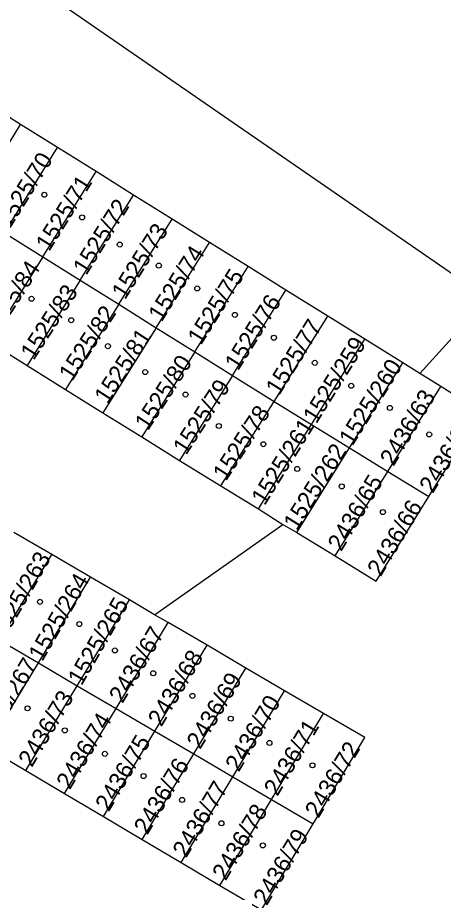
# Model space of a CAD drawing. Extents: x -869103 to -863415, y -1015889 to -1012477.
# Drawn here: x -865692.3 to -865662.6, y -1014789.8 to -1014728.8 of the extents above; entities that cross this region are included whole.
import ezdxf

# ---------------------------------------------------------------- set-up
doc = ezdxf.new("R2010")
doc.units = 0
for name, color, linetype in [('Hranice parcel', 7, 'Continuous'), ('Parcelní čísla', 7, 'Continuous'), ('Značky budov', 7, 'Continuous')]:
    doc.layers.add(name, color=color, linetype=linetype)

msp = doc.modelspace()

# ---------------------------------------------------------------- linework, layer by layer
at = {"layer": 'Hranice parcel'}
for p, q in [((-865692.04, -1014736.29), (-865694.62, -1014734.68)), ((-865695.75, -1014742.23), (-865692.04, -1014736.29)), ((-865689.46, -1014737.9), (-865692.04, -1014736.29)), ((-865693.17, -1014743.84), (-865689.46, -1014737.9)), ((-865686.77, -1014739.58), (-865689.46, -1014737.9)), ((-865690.48, -1014745.52), (-865686.77, -1014739.58)), ((-865684.17, -1014741.21), (-865686.77, -1014739.58)), ((-865687.88, -1014747.15), (-865684.17, -1014741.21)), ((-865681.49, -1014742.89), (-865684.17, -1014741.21)), ((-865685.2, -1014748.82), (-865681.49, -1014742.89)), ((-865678.88, -1014744.52), (-865681.49, -1014742.89)), ((-865693.17, -1014743.84), (-865690.48, -1014745.52)), ((-865682.59, -1014750.45), (-865678.88, -1014744.52)), ((-865676.19, -1014746.2), (-865678.88, -1014744.52)), ((-865690.48, -1014745.52), (-865694.19, -1014751.45)), ((-865690.48, -1014745.52), (-865687.88, -1014747.15)), ((-865679.9, -1014752.14), (-865676.19, -1014746.2)), ((-865673.56, -1014747.84), (-865676.19, -1014746.2)), ((-865687.88, -1014747.15), (-865691.58, -1014753.08)), ((-865687.88, -1014747.15), (-865685.2, -1014748.82)), ((-865677.27, -1014753.78), (-865673.56, -1014747.84)), ((-865670.64, -1014749.65), (-865673.56, -1014747.84)), ((-865685.2, -1014748.82), (-865688.9, -1014754.75)), ((-865685.2, -1014748.82), (-865682.59, -1014750.45)), ((-865674.38, -1014755.59), (-865670.64, -1014749.65)), ((-865668.05, -1014751.26), (-865670.64, -1014749.65)), ((-865682.59, -1014750.45), (-865686.3, -1014756.38)), ((-865682.59, -1014750.45), (-865679.9, -1014752.14)), ((-865671.78, -1014757.19), (-865668.05, -1014751.26)), ((-865665.4, -1014752.91), (-865668.05, -1014751.26)), ((-865694.19, -1014751.45), (-865691.58, -1014753.08)), ((-865679.9, -1014752.14), (-865683.6, -1014758.06)), ((-865679.9, -1014752.14), (-865677.27, -1014753.78)), ((-865691.58, -1014753.08), (-865688.9, -1014754.75)), ((-865669.11, -1014758.83), (-865665.4, -1014752.91)), ((-865664.23, -1014753.64), (-865665.4, -1014752.91)), ((-865677.27, -1014753.78), (-865680.97, -1014759.71)), ((-865677.27, -1014753.78), (-865674.38, -1014755.59)), ((-865662.75, -1014754.56), (-865664.23, -1014753.64)), ((-865688.9, -1014754.75), (-865686.3, -1014756.38)), ((-865666.44, -1014760.47), (-865662.75, -1014754.56)), ((-865678.08, -1014761.46), (-865674.38, -1014755.59)), ((-865674.38, -1014755.59), (-865671.78, -1014757.19)), ((-865686.3, -1014756.38), (-865683.6, -1014758.06)), ((-865675.47, -1014763.07), (-865671.78, -1014757.19)), ((-865671.78, -1014757.19), (-865669.11, -1014758.83)), ((-865683.6, -1014758.06), (-865680.97, -1014759.71)), ((-865672.79, -1014764.71), (-865669.11, -1014758.83)), ((-865669.11, -1014758.83), (-865666.44, -1014760.47)), ((-865680.97, -1014759.71), (-865678.08, -1014761.46)), ((-865670.12, -1014766.35), (-865666.44, -1014760.47)), ((-865666.44, -1014760.47), (-865663.59, -1014762.22)), ((-865678.08, -1014761.46), (-865675.47, -1014763.07)), ((-865675.47, -1014763.07), (-865673.77, -1014764.16)), ((-865682.71, -1014770.45), (-865673.77, -1014764.16)), ((-865673.77, -1014764.16), (-865672.79, -1014764.71)), ((-865689.87, -1014766.26), (-865692.51, -1014764.72)), ((-865672.79, -1014764.71), (-865670.12, -1014766.35)), ((-865693.51, -1014772.23), (-865689.87, -1014766.26)), ((-865687.16, -1014767.84), (-865689.87, -1014766.26)), ((-865690.8, -1014773.81), (-865687.16, -1014767.84)), ((-865684.46, -1014769.42), (-865687.16, -1014767.84)), ((-865688.09, -1014775.4), (-865684.46, -1014769.42)), ((-865682.71, -1014770.45), (-865684.46, -1014769.42)), ((-865681.76, -1014771), (-865682.71, -1014770.45)), ((-865685.39, -1014776.98), (-865681.76, -1014771)), ((-865679.05, -1014772.58), (-865681.76, -1014771)), ((-865693.51, -1014772.23), (-865690.8, -1014773.81)), ((-865682.68, -1014778.57), (-865679.05, -1014772.58)), ((-865676.35, -1014774.16), (-865679.05, -1014772.58)), ((-865694.39, -1014779.7), (-865690.8, -1014773.81)), ((-865690.8, -1014773.81), (-865688.09, -1014775.4)), ((-865679.97, -1014780.15), (-865676.35, -1014774.16)), ((-865673.65, -1014775.74), (-865676.35, -1014774.16)), ((-865691.68, -1014781.3), (-865688.09, -1014775.4)), ((-865688.09, -1014775.4), (-865685.39, -1014776.98)), ((-865677.26, -1014781.73), (-865673.65, -1014775.74)), ((-865670.94, -1014777.32), (-865673.65, -1014775.74)), ((-865688.98, -1014782.9), (-865685.39, -1014776.98)), ((-865685.39, -1014776.98), (-865682.68, -1014778.57)), ((-865674.55, -1014783.32), (-865670.94, -1014777.32)), ((-865686.27, -1014784.5), (-865682.68, -1014778.57)), ((-865682.68, -1014778.57), (-865679.97, -1014780.15)), ((-865694.39, -1014779.7), (-865691.68, -1014781.3)), ((-865683.57, -1014786.1), (-865679.97, -1014780.15)), ((-865679.97, -1014780.15), (-865677.26, -1014781.73)), ((-865691.68, -1014781.3), (-865688.98, -1014782.9)), ((-865680.86, -1014787.7), (-865677.26, -1014781.73)), ((-865677.26, -1014781.73), (-865674.55, -1014783.32)), ((-865688.98, -1014782.9), (-865686.27, -1014784.5)), ((-865678.15, -1014789.3), (-865674.55, -1014783.32)), ((-865674.55, -1014783.32), (-865671.66, -1014785.01)), ((-865686.27, -1014784.5), (-865683.57, -1014786.1)), ((-865683.57, -1014786.1), (-865680.86, -1014787.7)), ((-865680.86, -1014787.7), (-865678.15, -1014789.3))]:
    msp.add_line(p, q, dxfattribs=at)
for points in [[(-865664.23, -1014753.64), (-865659.49, -1014748.41), (-865723.02, -1014704.59)], [(-865663.59, -1014762.22), (-865659.92, -1014756.33), (-865662.75, -1014754.56)], [(-865670.12, -1014766.35), (-865667.26, -1014768.11), (-865663.59, -1014762.22)], [(-865671.66, -1014785.01), (-865668.05, -1014779.01), (-865670.94, -1014777.32)], [(-865678.15, -1014789.3), (-865675.26, -1014791.01), (-865671.66, -1014785.01)]]:
    msp.add_lwpolyline(points, dxfattribs=at)
at = {"layer": 'Značky budov'}
for centre in [(-865690.387, -1014741.189), (-865687.757, -1014742.769), (-865685.127, -1014744.659), (-865682.407, -1014746.129), (-865679.727, -1014747.719), (-865691.277, -1014748.439), (-865677.107, -1014749.559), (-865688.507, -1014749.929), (-865674.387, -1014751.149), (-865685.957, -1014751.739), (-865671.537, -1014752.899), (-865683.357, -1014753.549), (-865668.997, -1014754.499), (-865680.547, -1014755.109), (-865666.307, -1014756.039), (-865678.227, -1014757.299), (-865663.567, -1014757.889), (-865675.127, -1014758.569), (-865672.767, -1014760.289), (-865669.657, -1014761.509), (-865666.797, -1014763.299), (-865690.687, -1014769.549), (-865687.947, -1014771.099), (-865685.467, -1014772.939), (-865682.797, -1014774.529), (-865680.067, -1014776.099), (-865691.557, -1014776.969), (-865677.397, -1014777.689), (-865688.957, -1014778.509), (-865674.697, -1014779.379), (-865686.167, -1014780.139), (-865671.707, -1014780.939), (-865683.467, -1014781.689), (-865680.787, -1014783.349), (-865678.047, -1014784.979), (-865675.157, -1014786.519)]:
    msp.add_circle(centre, 0.175, dxfattribs=at)

# ---------------------------------------------------------------- texts
at = {"layer": 'Parcelní čísla'}
for s, rotation, p in [('1525/70', 58, (-865692.795, -1014743.605)), ('1525/71', 58, (-865690.055, -1014745.195)), ('1525/72', 58, (-865687.465, -1014746.855)), ('1525/73', 58, (-865684.765, -1014748.555)), ('1525/74', 58, (-865682.215, -1014750.105)), ('1525/84', 57, (-865693.75, -1014751.114)), ('1525/75', 58, (-865679.475, -1014751.725)), ('1525/83', 57, (-865691.13, -1014752.774)), ('1525/76', 58, (-865676.885, -1014753.505)), ('1525/82', 57, (-865688.46, -1014754.244)), ('1525/77', 58, (-865674.035, -1014755.235)), ('1525/81', 57, (-865685.99, -1014755.834)), ('1525/259', 58, (-865671.435, -1014757.205)), ('1525/80', 57, (-865683.17, -1014757.684)), ('1525/260', 58, (-865668.925, -1014758.755)), ('1525/79', 57, (-865680.51, -1014759.384)), ('2436/63', 59, (-865666.059, -1014760.166)), ('1525/78', 57, (-865677.73, -1014761.194)), ('2436/64', 59, (-865663.319, -1014762.056)), ('1525/261', 58, (-865675.035, -1014762.895)), ('1525/262', 58, (-865672.795, -1014764.645)), ('2436/65', 59, (-865669.699, -1014766.096)), ('2436/66', 59, (-865666.949, -1014767.846)), ('1525/263', 60, (-865693.214, -1014772.257)), ('1525/264', 60, (-865690.534, -1014773.767)), ('1525/265', 60, (-865687.794, -1014775.447)), ('2436/67', 59, (-865684.939, -1014776.676)), ('2436/68', 59, (-865682.229, -1014778.306)), ('1525/267', 59, (-865694.249, -1014779.616)), ('2436/69', 59, (-865679.529, -1014779.876)), ('2436/73', 59, (-865691.259, -1014781.126)), ('2436/70', 59, (-865676.839, -1014781.456)), ('2436/74', 59, (-865688.609, -1014782.686)), ('2436/71', 59, (-865674.149, -1014783.146)), ('2436/75', 59, (-865685.899, -1014784.226)), ('2436/72', 59, (-865671.289, -1014784.686)), ('2436/76', 59, (-865683.209, -1014785.836)), ('2436/77', 59, (-865680.509, -1014787.446)), ('2436/78', 59, (-865677.749, -1014789.036)), ('2436/79', 59, (-865674.889, -1014790.766))]:
    msp.add_text(s, height=1.19, rotation=rotation, dxfattribs=at).set_placement(p)

doc.saveas('drawing.dxf')
